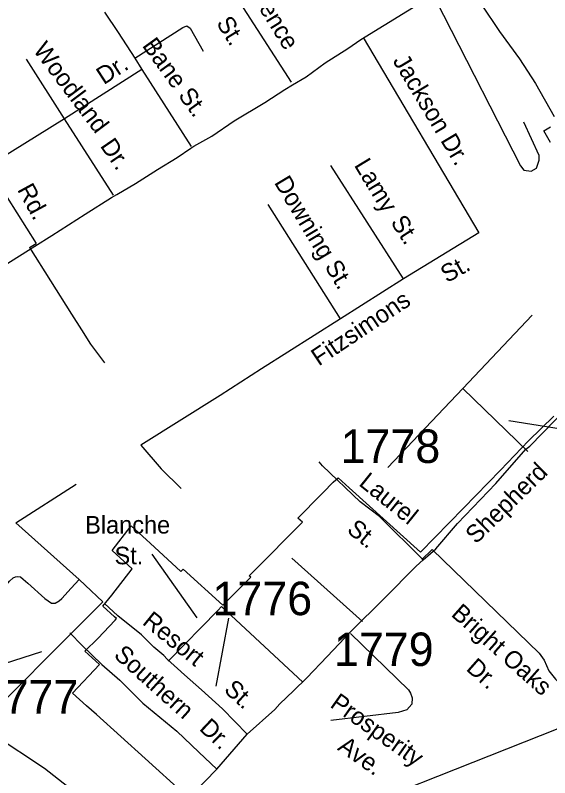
# Model space of a CAD drawing. Extents: x 884530 to 1028605, y 526725 to 653634.
# Drawn here: x 971611 to 973606, y 578853 to 581700 of the extents above; entities that cross this region are included whole.
import ezdxf

# ---------------------------------------------------------------- set-up
doc = ezdxf.new("R2010")
doc.units = 0
for name, color, linetype in [('Exist Boundary Political City Limit New', 7, 'Continuous'), ('Exist Hydrographic Creek Single Shore', 7, 'Continuous'), ('Exist Railroad Mainline', 7, 'Continuous'), ('Exist Road Non-System Type 51', 7, 'Continuous'), ('Exist Road Non-System Type 51 Label', 7, 'Continuous'), ('Exist Road Primary NC Attributed', 7, 'Continuous'), ('Exist Road Secondary Type 51 Attributed', 7, 'Continuous'), ('Exist Road Secondary Type 51 Label', 7, 'Continuous'), ('Exist Road Secondary Type 51 Number Label', 7, 'Continuous'), ('Map Preparation Boundary City Limit Buffer Line', 7, 'Continuous')]:
    doc.layers.add(name, color=color, linetype=linetype)

msp = doc.modelspace()

# ---------------------------------------------------------------- linework, layer by layer
at = {"layer": 'Exist Boundary Political City Limit New'}
for points in [[(973608, 581225.1), (973583.5, 581268.9), (973608.1, 581283.6)], [(972241.7, 578792.1), (972096, 578924.9), (971914.5, 579088.6), (971877.7, 579121.8), (971825.4, 579168.8), (971926.1, 579275.4), (971871.2, 579325.4), (971918.9, 579373.2), (971983.6, 579441.1), (971989.1, 579446.8), (971981.2, 579454.1), (971938.6, 579493.2), (971971.1, 579534.2), (972048.1, 579632.4), (971972.6, 579700.8), (972044.1, 579793.2), (972100.9, 579741.3), (972115.2, 579728.2), (972229.6, 579623.4), (972237.4, 579631.4), (972385.4, 579496.9), (972490.5, 579601.7), (972484.4, 579607.3), (972550.9, 579674.2), (972631.5, 579755.4), (972675.1, 579799.4), (972682.6, 579806.9), (972665.4, 579821.9), (972752.4, 579910.6), (972760.1, 579918.3), (972797.2, 579956.1), (972815.7, 579972.6), (972857.6, 579934.8), (973123.2, 579695.5), (973283.7, 579859.6), (973422.2, 580001), (973526.9, 580110.8), (973620.6, 580203.1)]]:
    msp.add_lwpolyline(points, dxfattribs=at)
at = {"layer": 'Exist Hydrographic Creek Single Shore'}
msp.add_lwpolyline([(968341, 576287.4), (968558.2, 576599.2), (969323, 577166), (969965.1, 577898.2), (970149.2, 577936), (970234.2, 577931.3), (970725.2, 577940.7), (971014.6, 577961), (971347.9, 578190.6), (971787.7, 578365.5), (971958.5, 578486.8), (972135.8, 578545.5), (972614, 578631.1), (973637, 579037.1), (973749.1, 579139.8), (973777.1, 579231.2), (973795.7, 579765.7), (973850.6, 579905.7), (973996.8, 580034.1), (974284.6, 580156.3)], dxfattribs=at)
at = {"layer": 'Exist Railroad Mainline'}
msp.add_lwpolyline([(973349.5, 581741.3), (973418.7, 581639.1), (973493.2, 581537.3), (973552.1, 581445.1), (973621.9, 581322.6)], dxfattribs=at)
at = {"layer": 'Exist Road Non-System Type 51'}
for p, q in [((972312.6, 581959.4), (972641.1, 581450.4)), ((972909.1, 581617.8), (973341.5, 580887.7)), ((971794.8, 581314), (971653.1, 581536.3)), ((972057, 581540.2), (972084.2, 581497.9)), ((972084.2, 581497.9), (971794.8, 581314)), ((972084.2, 581497.9), (972267.8, 581209.9)), ((971794.8, 581314), (971508, 581135)), ((971978.1, 581028.9), (971794.8, 581314)), ((971508, 581135), (971689.4, 580848.4)), ((973059.6, 580715.7), (972789.5, 581138.9)), ((972824.6, 580565.9), (972554.6, 580994.1)), ((973341.5, 580887.7), (973059.6, 580715.7)), ((971664.8, 580833), (971689.4, 580848.4)), ((973059.6, 580715.7), (972824.6, 580565.9)), ((972824.6, 580565.9), (972530.7, 580379.8)), ((973281.7, 580306.7), (973540.6, 580580.7)), ((973281.7, 580306.7), (973002.1, 580010.9)), ((973524.4, 580071.4), (973281.7, 580306.7)), ((973167, 579704.7), (973128.1, 579667.3)), ((972907, 579436.7), (972643, 579672.4)), ((971817, 579388.6), (971937.9, 579510.2)), ((972684.5, 579209.7), (972380.8, 579491.7)), ((971482.9, 579052.7), (971817, 579388.6))]:
    msp.add_line(p, q, dxfattribs=at)
for points in [[(973168.5, 581782.1), (973209.1, 581700), (973496.7, 581138.5), (973508.6, 581122), (973536, 581118.6), (973556.5, 581128.8), (973566.9, 581159.7), (973566.9, 581176.9), (973508.6, 581300.4)], [(971944.3, 581712.4), (971995.6, 581635.7), (972057, 581540.2)], [(972057, 581540.2), (972236.1, 581655.1), (972251.7, 581660.8), (972264.4, 581652.3), (972312.7, 581565.7)], [(971664.8, 580833), (971820.7, 580583.8), (971858.5, 580525.4), (971891.8, 580472.5), (971921.4, 580431.9), (971943.8, 580402.2)], [(972530.7, 580379.8), (972375.4, 580280.4), (972080.5, 580095)], [(972080.5, 580095), (972156.1, 580006.7), (972229.8, 579932.9)], [(971849.3, 579593.3), (971613.1, 579804.7), (971838.3, 579948.8)], [(973167, 579704.7), (973566.2, 579318.4), (973584.5, 579292), (973602.8, 579252.1), (973627.3, 579220.5), (973735.6, 579120)], [(971270.4, 579251), (971346.9, 579323.6), (971427, 579405.6), (971478, 579451.9), (971512.8, 579498.1), (971565.8, 579557), (971590, 579586.9), (971603.4, 579599.4), (971612, 579603.2), (971617.9, 579604.2), (971631.4, 579603.2), (971641, 579594.6), (971658.4, 579579.2), (971721.1, 579522.2), (971746.1, 579504.9), (971760.6, 579504.9), (971775, 579513.6), (971785.7, 579522.2), (971820.4, 579560.8), (971849.3, 579593.3)], [(971937.9, 579510.2), (971872.7, 579572.4), (971849.3, 579593.3)], [(972182.3, 579287.6), (972366.7, 579477.3), (972380.8, 579491.7)], [(972862.9, 579391.7), (973079.1, 579181.2), (973085.7, 579168.9), (973092.7, 579150.5), (973091, 579128), (973072.1, 579106.5), (973040.7, 579096.3), (972789, 579066.3)]]:
    msp.add_lwpolyline(points, dxfattribs=at)
at = {"layer": 'Exist Road Non-System Type 51 Label'}
for points in [[(973679.8, 580149), (973453.3, 580185.9)], [(972120.9, 579687.3), (972289.4, 579450.1)], [(971183.5, 579154.9), (971710.1, 579323.6)]]:
    msp.add_lwpolyline(points, dxfattribs=at)
at = {"layer": 'Exist Road Primary NC Attributed'}
msp.add_lwpolyline([(972079.3, 578564.5), (972029.2, 578628.8), (971859.7, 578777.2), (971720.2, 578886.8), (971531.3, 579012.2), (971414.7, 579102.3), (971294.6, 579210.1), (971149.8, 579399.2), (971082.1, 579465.2), (971038.5, 579538.7), (971005, 579610), (970936.8, 579780.4), (970897.2, 579911.8), (970856.3, 580055.5), (970830.8, 580132.4), (970793.6, 580269.8), (970788, 580282)], dxfattribs=at)
at = {"layer": 'Exist Road Secondary Type 51 Attributed'}
for points in [[(972900.3, 581610), (973423.1, 581932.4), (973470.3, 581966.4), (973589.9, 582037.8), (973692, 582099.3), (973865.4, 582211.3), (973897.5, 582233.8)], [(971569.3, 580765.2), (971683.8, 580837.3), (971747.2, 580877.2), (971872.1, 580956.9), (971970.4, 581019.6), (971990.8, 581030.8), (972060.2, 581072.4), (972142.1, 581123.8), (972215.6, 581169.1), (972266.9, 581203.5), (972277.1, 581211.1), (972344.5, 581248.7), (972428.4, 581305.8), (972543, 581374), (972616.7, 581423.5), (972645.4, 581440.5), (972696.4, 581470.7), (972767.5, 581522.1), (972852, 581575.9), (972900.3, 581610)], [(973133.6, 579666.2), (973151.4, 579681.5), (973181.3, 579708.1), (973261.8, 579801.7), (973404.9, 579951.9), (973516.8, 580079.4), (973531.3, 580090.9), (973626.6, 580187.6), (973761, 580315.1), (973820.7, 580357.1), (973885, 580409.6), (973959.9, 580455.4), (973987.6, 580475.1)], [(973133.6, 579666.2), (972971.1, 579828.3), (972898.7, 579883.1), (972757.5, 580017.3), (972745.7, 580032.8)], [(972477.1, 579015.5), (972579.5, 579107.4), (972599, 579128.6), (972649.8, 579176.9), (972699.6, 579225.3), (972775.5, 579305.3), (972863.1, 579398.5), (972987.5, 579522.2), (973107.1, 579643.2), (973133.6, 579666.2)], [(972477.1, 579015.5), (972384.4, 579109.9), (972306.8, 579180.7), (972242.8, 579237), (972178.7, 579295.1), (972165.2, 579309.5), (972128.4, 579340.9), (972081.9, 579386.6), (971994.3, 579457.6), (971943.8, 579503.5)], [(971815.5, 579393.9), (971861.5, 579346.2), (971933.9, 579275.5), (972001, 579217.2), (972087.5, 579130.6), (972214.6, 579026.4), (972295.8, 578948.6), (972363, 578885)], [(972363, 578885), (972477.1, 579015.5)], [(972079.3, 578564.5), (972161.6, 578658.8), (972224.4, 578730.5), (972274.2, 578793), (972363, 578885)]]:
    msp.add_lwpolyline(points, dxfattribs=at)
at = {"layer": 'Exist Road Secondary Type 51 Label'}
msp.add_lwpolyline([(972406.8, 579449.2), (972360, 579194.7)], dxfattribs=at)
at = {"layer": 'Map Preparation Boundary City Limit Buffer Line'}
for points in [[(973608, 581225.1), (973583.5, 581268.9), (973608.1, 581283.6)], [(972241.7, 578792.1), (972096, 578924.9), (971914.5, 579088.6), (971877.7, 579121.8), (971825.4, 579168.8), (971926.1, 579275.4), (971871.2, 579325.4), (971918.9, 579373.2), (971983.6, 579441.1), (971989.1, 579446.8), (971981.2, 579454.1), (971938.6, 579493.2), (971971.1, 579534.2), (972048.1, 579632.4), (971972.6, 579700.8), (972044.1, 579793.2), (972100.9, 579741.3), (972115.2, 579728.2), (972229.6, 579623.4), (972237.4, 579631.4), (972385.4, 579496.9), (972490.5, 579601.7), (972484.4, 579607.3), (972550.9, 579674.2), (972631.5, 579755.4), (972675.1, 579799.4), (972682.6, 579806.9), (972665.4, 579821.9), (972752.4, 579910.6), (972760.1, 579918.3), (972797.2, 579956.1), (972815.7, 579972.6), (972857.6, 579934.8), (973123.2, 579695.5), (973283.7, 579859.6), (973422.2, 580001), (973526.9, 580110.8), (973620.6, 580203.1)]]:
    msp.add_lwpolyline(points, dxfattribs=at)

# ---------------------------------------------------------------- texts
at = {"layer": 'Exist Road Non-System Type 51 Label'}
for s, height, rotation, p in [('Florence', 65.62, 301.6554, (972439.2, 581855.4)), ('St.', 65.62, 301.6554, (972359.7, 581671.6)), ('Bane St.', 65.62, 305.8824, (972082.6, 581586.7)), ('Woodland', 65.62, 306.9163, (971675.5, 581569.8)), ('Dr.', 65.62, 32.9941, (971941.6, 581438.9)), ('Jackson Dr.', 65.617, 300.9547, (973018.1, 581530.1)), ('Dr.', 65.62, 304.383, (971926, 581212.4)), ('Lamy', 65.62, 301.2534, (972873.9, 581140.5)), ('Downing St.', 65.617, 300.9884, (972575.7, 581075.7)), ('Rd.', 65.62, 298.5903, (971617.2, 581049.3)), ('St.', 65.62, 302.8873, (973009.7, 580927.4)), ('St.', 65.62, 29.3312, (973221.9, 580699.1)), ('Fitzsimons', 65.62, 33.7793, (972743.9, 580388.3)), ('Bright Oaks', 65.617, 318.4544, (973234.2, 579459.2)), ('Dr.', 65.62, 318.4544, (973290.2, 579256.2)), ('Prosperity', 65.62, 324.7693, (972782.4, 579119.1)), ('Ave.', 65.62, 324.7693, (972810.4, 578958.8))]:
    msp.add_text(s, height=height, rotation=rotation, dxfattribs=at).set_placement(p)
for s, p in [('Blanche', (971872.2, 579764.6)), ('St.', (971981.8, 579649.8))]:
    msp.add_text(s, height=65.62, dxfattribs=at).set_placement(p)
at = {"layer": 'Exist Road Secondary Type 51 Label'}
for s, rotation, p in [('Shepherd', 44.3288, (973330.3, 579722.7)), ('Laurel', 321.1462, (972889.9, 579947)), ('St.', 321.1462, (972845, 579772.4)), ('Resort', 320.979, (972082.1, 579428.3)), ('Southern', 318.0063, (971975.4, 579305.8)), ('St.', 317.6285, (972386.2, 579176.9)), ('Dr.', 316.6676, (972294.5, 579033.1))]:
    msp.add_text(s, height=65.62, rotation=rotation, dxfattribs=at).set_placement(p)
at = {"layer": 'Exist Road Secondary Type 51 Number Label'}
for s, p in [('1778', (972825.3, 580028.3)), ('1776', (972347.3, 579459.7)), ('1779', (972800.6, 579269.9)), ('1777', (971474.8, 579092.2))]:
    msp.add_text(s, height=125, dxfattribs=at).set_placement(p)

doc.saveas('drawing.dxf')
